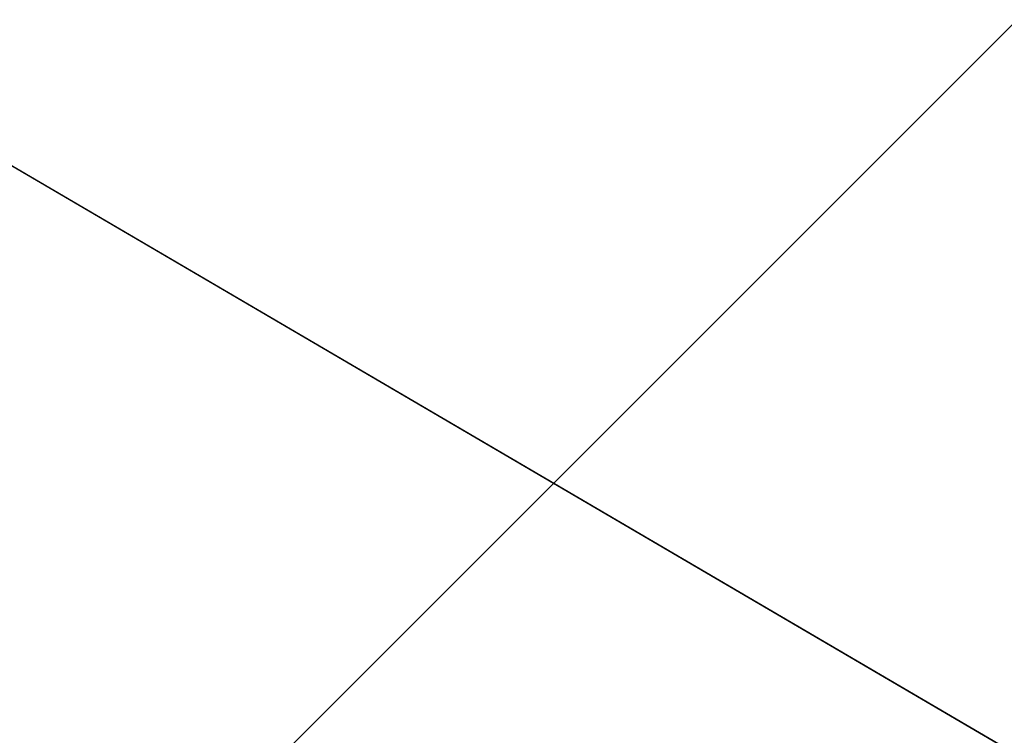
# Model space of a CAD drawing. Extents: x -200 to 200, y -433 to 356.
# Tile 965 of 1056: x -97.397 to -97.254, y 277.894 to 277.997. Entities that reach past the tile are written whole.
import ezdxf

# ---------------------------------------------------------------- set-up
doc = ezdxf.new("R2010")
doc.units = 0
doc.header["$LTSCALE"] = 13.670324
for name, color, linetype in [('15', 7, 'CONTINUOUS'), ('1856', 7, 'CONTINUOUS'), ('1857', 7, 'CONTINUOUS'), ('1859', 7, 'CONTINUOUS'), ('1877', 7, 'CONTINUOUS'), ('2732', 7, 'CONTINUOUS'), ('2741', 7, 'CONTINUOUS'), ('3957', 7, 'CONTINUOUS')]:
    doc.layers.add(name, color=color, linetype=linetype)

msp = doc.modelspace()

# ---------------------------------------------------------------- linework, layer by layer
at = {"layer": '15', "color": 7, "linetype": 'CONTINUOUS'}
for points in [[(160, 284, 11), (-160, 284, 11), (-160, 273), (160, 284, 11)], [(-160, 284, -11), (160, 273), (-160, 273), (-160, 284, -11)], [(160, 273), (160, 284, 11), (-160, 273), (160, 273)], [(160, 284, -11), (160, 273), (-160, 284, -11), (160, 284, -11)]]:
    msp.add_3dface(points, dxfattribs=at)
at = {"layer": '1856', "color": 7, "linetype": 'CONTINUOUS'}
for points in [[(-85.63607, 260.49128, 68.65), (-100, 280.4, 68.65), (-100, 278.85832, 68.65), (-85.63607, 260.49128, 68.65)], [(-85.63607, 260.49128, 68.65), (-100, 278.85832, 68.65), (-87.14292, 259.19742, 68.65), (-85.63607, 260.49128, 68.65)]]:
    msp.add_3dface(points, dxfattribs=at)
at = {"layer": '1857', "color": 7, "linetype": 'CONTINUOUS'}
msp.add_3dface([(-100, 279.5, 15.65), (-90.97802, 274.21607, 15.65), (-100, 276.6, 15.65), (-100, 279.5, 15.65)], dxfattribs=at)
at = {"layer": '1859', "color": 7, "linetype": 'CONTINUOUS'}
for points in [[(-100, 280.5, 56.75), (-85.53516, 260.49625, 68.55), (-96.48031, 279.85698, 55.37323), (-100, 280.5, 56.75)], [(-100, 280.5, 16.65), (-95.91032, 279.62711, 27.05004), (-90.17086, 274.80637, 16.65), (-100, 280.5, 16.65)], [(-100, 280.5, 56.75), (-100, 280.5, 68.55), (-85.53516, 260.49625, 68.55), (-100, 280.5, 56.75)]]:
    msp.add_3dface(points, dxfattribs=at)
at = {"layer": '1877', "color": 7, "linetype": 'CONTINUOUS'}
for points in [[(-100, 280.5, 16.65), (-90.17086, 274.80637, 16.65), (-100, 280.20711, 15.94289), (-100, 280.5, 16.65)], [(-90.17086, 274.80637, 16.65), (-100, 279.5, 15.65), (-100, 280.20711, 15.94289), (-90.17086, 274.80637, 16.65)], [(-90.97802, 274.21607, 15.65), (-100, 279.5, 15.65), (-90.17086, 274.80637, 16.65), (-90.97802, 274.21607, 15.65)]]:
    msp.add_3dface(points, dxfattribs=at)
at = {"layer": '2732', "color": 7, "linetype": 'CONTINUOUS'}
for points in [[(-100, 280.5, 68.55), (-85.63607, 260.49128, 68.65), (-85.53516, 260.49625, 68.55), (-100, 280.5, 68.55)], [(-85.63607, 260.49128, 68.65), (-100, 280.5, 68.55), (-100, 280.47071, 68.62071), (-85.63607, 260.49128, 68.65)], [(-100, 280.4, 68.65), (-85.63607, 260.49128, 68.65), (-100, 280.47071, 68.62071), (-100, 280.4, 68.65)]]:
    msp.add_3dface(points, dxfattribs=at)
at = {"layer": '2741', "color": 7, "linetype": 'CONTINUOUS'}
for points in [[(-87.14292, 259.19742, 68.65), (-100, 278.85832, 68.65), (-93.18759, 272.22698, 68.55), (-87.14292, 259.19742, 68.65)], [(-100, 278.85832, 68.65), (-100, 277.63358, 68.62499), (-93.18759, 272.22698, 68.55), (-100, 278.85832, 68.65)]]:
    msp.add_3dface(points, dxfattribs=at)
at = {"layer": '3957', "color": 7, "linetype": 'CONTINUOUS'}
for points in [[(-97.00005, 278.25, 48.65), (-100, 277.75, 46.15), (-100, 278.10355, 46.00355), (-97.00005, 278.25, 48.65)], [(-97.00005, 278.25, 48.65), (-97.5, 277.75, 48.65), (-100, 277.75, 46.15), (-97.00005, 278.25, 48.65)], [(-97.00005, 278.25, 48.65), (-100, 278.25, 51.65), (-97.5, 277.75, 48.65), (-97.00005, 278.25, 48.65)]]:
    msp.add_3dface(points, dxfattribs=at)

doc.saveas('drawing.dxf')
